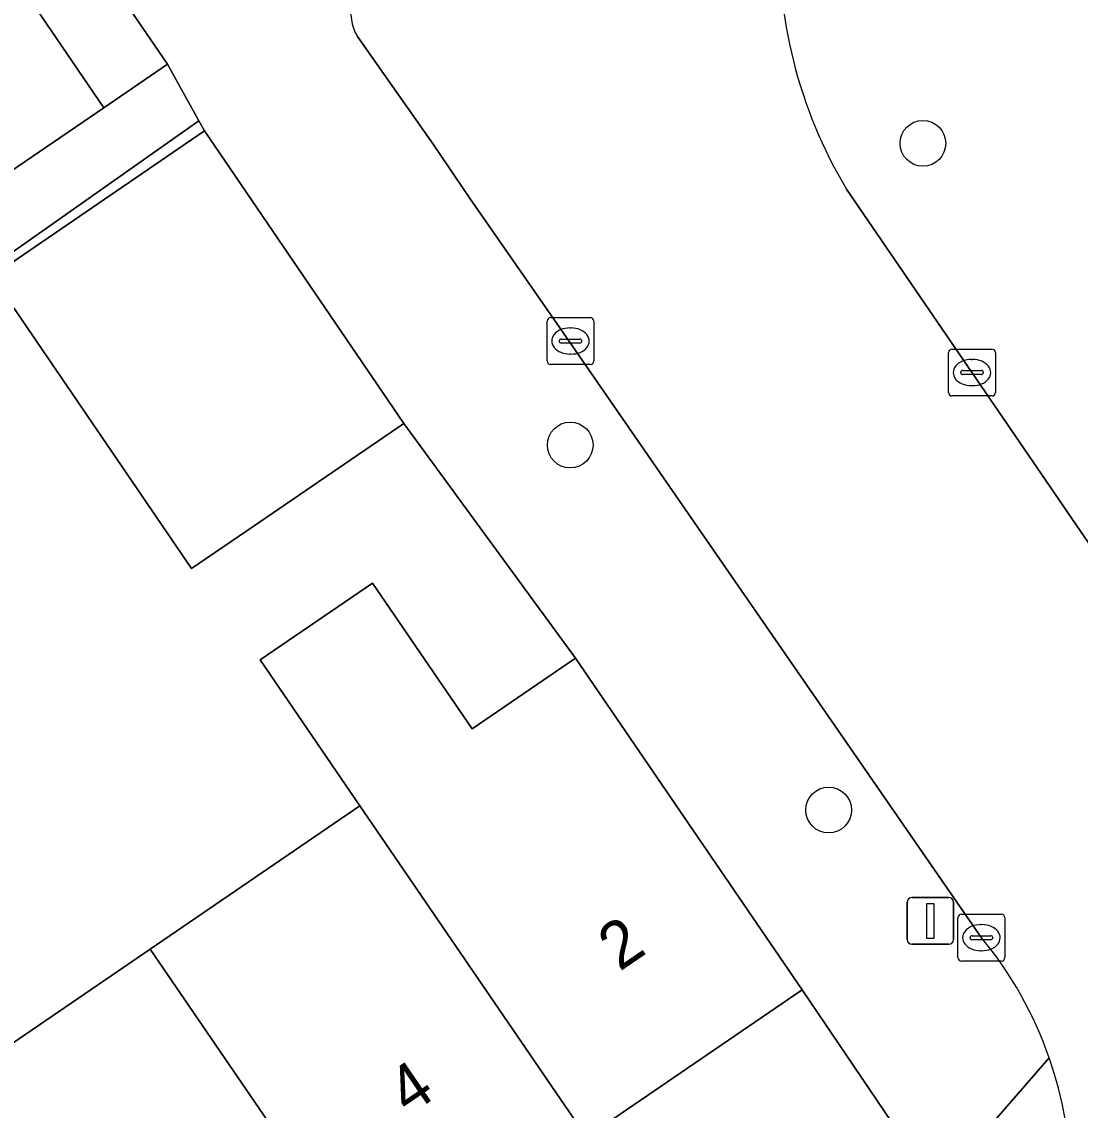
# Model space of a CAD drawing. Extents: x 157445 to 158888, y 383061 to 384688.
# Drawn here: x 158311.29 to 158333.92, y 383789.65 to 383812.93 of the extents above; entities that cross this region are included whole.
import ezdxf

# ---------------------------------------------------------------- set-up
doc = ezdxf.new("R2010")
doc.units = 0
for name, color, linetype in [('IMGEO_Boom', 7, 'Continuous'), ('IMGEO_Erf', 7, 'Continuous'), ('IMGEO_Kolk', 7, 'Continuous'), ('IMGEO_Lichtmast', 7, 'Continuous'), ('IMGEO_Muur', 7, 'Continuous'), ('IMGEO_Pand', 7, 'Continuous'), ('IMGEO_Pand_nummerreeks', 7, 'Continuous'), ('IMGEO_Rijbaan_lokaal_open', 7, 'Continuous'), ('IMGEO_Voetpad_open', 7, 'Continuous')]:
    doc.layers.add(name, color=color, linetype=linetype)

msp = doc.modelspace()

# ---------------------------------------------------------------- linework, layer by layer
at = {"layer": 'IMGEO_Boom'}
for centre in [(158330.559, 383810.329), (158323.018, 383803.876), (158328.544, 383796.069)]:
    msp.add_circle(centre, 0.489, dxfattribs=at)
at = {"layer": 'IMGEO_Erf'}
for points in [[(158283.568, 383857.085), (158282.267, 383856.195), (158285.41, 383851.588), (158288.472, 383847.102), (158291.533, 383842.616), (158294.594, 383838.13), (158297.655, 383833.643), (158300.716, 383829.158), (158303.777, 383824.672), (158306.839, 383820.185), (158309.9, 383815.699), (158313.044, 383811.091), (158314.406, 383812.02)], [(158328.509, 383786.356), (158330.843, 383787.992), (158327.979, 383792.222), (158323.368, 383789.07), (158318.883, 383786.003), (158314.397, 383782.937), (158309.912, 383779.87), (158305.428, 383776.804), (158300.943, 383773.738), (158296.458, 383770.672), (158291.973, 383767.606), (158287.488, 383764.539), (158282.883, 383761.391), (158285.703, 383757.214)]]:
    msp.add_lwpolyline(points, close=True, dxfattribs=at)
msp.add_lwpolyline([(158309.549, 383790.029), (158314.035, 383793.096), (158318.52, 383796.162), (158316.388, 383799.28), (158318.794, 383800.924), (158320.925, 383797.806), (158323.13, 383799.314), (158319.462, 383804.339), (158316.102, 383802.042), (158314.923, 383801.236), (158313.008, 383804.037), (158310.648, 383807.489), (158315.198, 383810.6), (158315.08, 383810.811), (158309.102, 383806.604)], dxfattribs=at)
at = {"layer": 'IMGEO_Kolk'}
for p, q in [((158322.523, 383805.675), (158322.523, 383806.527)), ((158322.598, 383806.601), (158323.45, 383806.601)), ((158323.524, 383806.527), (158323.524, 383805.675)), ((158323.011, 383806.381), (158323.036, 383806.381)), ((158322.782, 383806.095), (158322.782, 383806.107)), ((158323.22, 383806.058), (158322.822, 383806.058)), ((158322.825, 383806.144), (158323.223, 383806.144)), ((158323.266, 383806.107), (158323.266, 383806.095)), ((158323.034, 383805.821), (158323.009, 383805.821)), ((158331.108, 383805), (158331.108, 383805.852)), ((158331.183, 383805.926), (158332.035, 383805.926)), ((158332.109, 383805.852), (158332.109, 383805)), ((158323.45, 383805.601), (158322.598, 383805.601)), ((158331.596, 383805.706), (158331.621, 383805.706)), ((158331.367, 383805.42), (158331.367, 383805.432)), ((158331.805, 383805.383), (158331.407, 383805.383)), ((158331.41, 383805.469), (158331.808, 383805.469)), ((158331.851, 383805.432), (158331.851, 383805.42)), ((158331.619, 383805.146), (158331.594, 383805.146)), ((158332.035, 383804.926), (158331.183, 383804.926)), ((158331.309, 383792.913), (158331.309, 383793.765)), ((158331.384, 383793.839), (158332.236, 383793.839)), ((158332.31, 383793.765), (158332.31, 383792.913)), ((158331.797, 383793.619), (158331.822, 383793.619)), ((158331.568, 383793.333), (158331.568, 383793.345)), ((158332.006, 383793.296), (158331.608, 383793.296)), ((158331.611, 383793.382), (158332.009, 383793.382)), ((158332.052, 383793.345), (158332.052, 383793.333)), ((158331.82, 383793.059), (158331.795, 383793.059)), ((158332.236, 383792.839), (158331.384, 383792.839))]:
    msp.add_line(p, q, dxfattribs=at)
for points in [[(158322.523, 383805.675), (158322.523, 383806.527)], [(158322.598, 383806.601), (158323.45, 383806.601)], [(158323.524, 383806.527), (158323.524, 383805.675)], [(158331.108, 383805), (158331.108, 383805.852)], [(158331.183, 383805.926), (158332.035, 383805.926)], [(158332.109, 383805.852), (158332.109, 383805)], [(158323.45, 383805.601), (158322.598, 383805.601)], [(158332.035, 383804.926), (158331.183, 383804.926)], [(158331.309, 383792.913), (158331.309, 383793.765)], [(158331.384, 383793.839), (158332.236, 383793.839)], [(158332.31, 383793.765), (158332.31, 383792.913)], [(158332.236, 383792.839), (158331.384, 383792.839)]]:
    msp.add_lwpolyline(points, dxfattribs=at)
for centre, radius, start, end in [((158322.6, 383806.525), 0.0765, 91.552, 178.448), ((158322.6, 383806.525), 0.0765, 91.552, 178.448), ((158323.448, 383806.525), 0.0765, 1.552, 88.448), ((158323.448, 383806.525), 0.0765, 1.552, 88.448), ((158322.822, 383806.104), 0.0403, 85.8775, 175.7526), ((158322.819, 383806.094), 0.0366, 178.938, 274.7102), ((158323.223, 383806.101), 0.043, 264.8664, 352.4533), ((158323.227, 383806.106), 0.0386, 1.7309, 96.639), ((158331.185, 383805.85), 0.0765, 91.552, 178.448), ((158331.185, 383805.85), 0.0765, 91.552, 178.448), ((158332.033, 383805.85), 0.0765, 1.552, 88.448), ((158332.033, 383805.85), 0.0765, 1.552, 88.448), ((158322.6, 383805.677), 0.0765, 181.552, 268.448), ((158322.6, 383805.677), 0.0765, 181.552, 268.448), ((158323.448, 383805.677), 0.0765, 271.552, 358.448), ((158323.448, 383805.677), 0.0765, 271.552, 358.448), ((158331.407, 383805.429), 0.0403, 85.8775, 175.7526), ((158331.404, 383805.419), 0.0366, 178.938, 274.7102), ((158331.808, 383805.426), 0.043, 264.8664, 352.4533), ((158331.812, 383805.431), 0.0386, 1.7309, 96.639), ((158331.185, 383805.002), 0.0765, 181.552, 268.448), ((158331.185, 383805.002), 0.0765, 181.552, 268.448), ((158332.033, 383805.002), 0.0765, 271.552, 358.448), ((158332.033, 383805.002), 0.0765, 271.552, 358.448), ((158331.386, 383793.763), 0.0765, 91.552, 178.448), ((158331.386, 383793.763), 0.0765, 91.552, 178.448), ((158332.234, 383793.763), 0.0765, 1.552, 88.448), ((158332.234, 383793.763), 0.0765, 1.552, 88.448), ((158331.608, 383793.342), 0.0403, 85.8775, 175.7526), ((158331.605, 383793.332), 0.0366, 178.938, 274.7102), ((158332.009, 383793.339), 0.043, 264.8664, 352.4533), ((158332.013, 383793.344), 0.0386, 1.7309, 96.639), ((158331.386, 383792.915), 0.0765, 181.552, 268.448), ((158331.386, 383792.915), 0.0765, 181.552, 268.448), ((158332.234, 383792.915), 0.0765, 271.552, 358.448), ((158332.234, 383792.915), 0.0765, 271.552, 358.448)]:
    msp.add_arc(centre, radius, start, end, dxfattribs=at)
for centre, major_axis, ratio, start_param, end_param in [((158323.01, 383806.101), (-0.387, 0.002), 0.722429, 4.712389, 7.853982), ((158323.035, 383806.101), (-0.39, 0.002), 0.717154, 1.570796, 4.712389), ((158331.595, 383805.426), (-0.387, 0.002), 0.722429, 4.712389, 7.853982), ((158331.62, 383805.426), (-0.39, 0.002), 0.717154, 1.570796, 4.712389), ((158331.796, 383793.339), (-0.387, 0.002), 0.722429, 4.712389, 7.853982), ((158331.821, 383793.339), (-0.39, 0.002), 0.717154, 1.570796, 4.712389)]:
    msp.add_ellipse(centre, major_axis=major_axis, ratio=ratio, start_param=start_param, end_param=end_param, dxfattribs=at)
at = {"layer": 'IMGEO_Lichtmast'}
for p, q in [((158330.323, 383794.197), (158331.113, 383794.197)), ((158331.113, 383794.197), (158330.323, 383794.197)), ((158330.223, 383793.297), (158330.223, 383794.097)), ((158330.223, 383794.097), (158330.223, 383793.297)), ((158331.213, 383794.097), (158331.213, 383793.297)), ((158331.213, 383793.297), (158331.213, 383794.097)), ((158331.113, 383793.197), (158330.323, 383793.197)), ((158330.323, 383793.197), (158331.113, 383793.197))]:
    msp.add_line(p, q, dxfattribs=at)
msp.add_lwpolyline([(158330.643, 383794.072), (158330.793, 383794.072), (158330.793, 383793.322), (158330.643, 383793.322), (158330.643, 383794.072)], dxfattribs=at)
for centre, start, end in [((158330.323, 383794.097), 90, 180), ((158330.323, 383794.097), 90, 180), ((158331.113, 383794.097), 0, 90), ((158331.113, 383794.097), 360, 90), ((158330.323, 383793.297), 180, 270), ((158330.323, 383793.297), 180, 270), ((158331.113, 383793.297), 270, 0), ((158331.113, 383793.297), 270, 0)]:
    msp.add_arc(centre, 0.1, start, end, dxfattribs=at)
at = {"layer": 'IMGEO_Muur'}
msp.add_lwpolyline([(158323.13, 383799.314), (158319.462, 383804.339)], dxfattribs=at)
at = {"layer": 'IMGEO_Pand'}
for points in [[(158309.9, 383815.699), (158302.783, 383810.842), (158305.927, 383806.234), (158308.915, 383808.273), (158313.044, 383811.091)], [(158315.198, 383810.6), (158310.648, 383807.489), (158313.008, 383804.037), (158314.923, 383801.236), (158316.102, 383802.042), (158319.462, 383804.339)], [(158323.13, 383799.314), (158320.925, 383797.806), (158318.794, 383800.924), (158316.388, 383799.28), (158318.52, 383796.162), (158323.368, 383789.07), (158327.979, 383792.222)], [(158314.035, 383793.096), (158318.883, 383786.003), (158323.368, 383789.07), (158318.52, 383796.162)], [(158314.035, 383793.096), (158309.549, 383790.029), (158314.397, 383782.937), (158318.883, 383786.003)]]:
    msp.add_lwpolyline(points, close=True, dxfattribs=at)
at = {"layer": 'IMGEO_Rijbaan_lokaal_open'}
for points in [[(158318.47, 383812.617), (158320.086, 383810.314), (158320.882, 383809.145), (158322.603, 383806.659), (158331.81, 383793.339)], [(158339.049, 383794.554), (158338.921, 383794.74), (158328.923, 383809.351)]]:
    msp.add_lwpolyline(points, dxfattribs=at)
for centre, radius, start, end in [((158337.764, 383814.612), 10.287, 177.62, 210.7557), ((158319.321, 383813.126), 0.992, 165.9469, 210.8905), ((158325.43, 383788.044), 8.291, 19.1713, 39.6879), ((158325.421, 383788.04), 8.301, 306.4369, 19.1813)]:
    msp.add_arc(centre, radius, start, end, dxfattribs=at)
at = {"layer": 'IMGEO_Voetpad_open'}
for points in [[(158252.755, 383908.194), (158250.603, 383905.26), (158282.821, 383858.177), (158283.568, 383857.085), (158314.406, 383812.02), (158315.08, 383810.811), (158315.198, 383810.6), (158319.462, 383804.339), (158323.13, 383799.314), (158327.979, 383792.222), (158330.843, 383787.992), (158333.261, 383790.767)], [(158331.81, 383793.339), (158322.603, 383806.659), (158320.882, 383809.145), (158320.086, 383810.314), (158318.47, 383812.617)], [(158309.102, 383806.604), (158315.08, 383810.811), (158314.406, 383812.02), (158313.044, 383811.091), (158308.915, 383808.273)], [(158328.923, 383809.351), (158338.921, 383794.74), (158339.049, 383794.554)], [(158333.261, 383790.767), (158330.843, 383787.992), (158328.509, 383786.356), (158285.703, 383757.214), (158283.897, 383755.957), (158284.664, 383754.841)]]:
    msp.add_lwpolyline(points, dxfattribs=at)
for centre, radius, start, end in [((158337.764, 383814.612), 10.287, 177.62, 210.7557), ((158319.321, 383813.126), 0.992, 165.9469, 210.8905), ((158325.43, 383788.044), 8.291, 19.1713, 39.6879), ((158325.421, 383788.04), 8.301, 306.4369, 19.1813)]:
    msp.add_arc(centre, radius, start, end, dxfattribs=at)

# ---------------------------------------------------------------- texts
at = {"layer": 'IMGEO_Pand_nummerreeks'}
for s, rotation, p in [('2', 34.3603, (158324.072, 383792.604)), ('4', 34.3594, (158319.565, 383789.522))]:
    msp.add_text(s, height=1, rotation=rotation, dxfattribs=at).set_placement(p)

doc.saveas('drawing.dxf')
